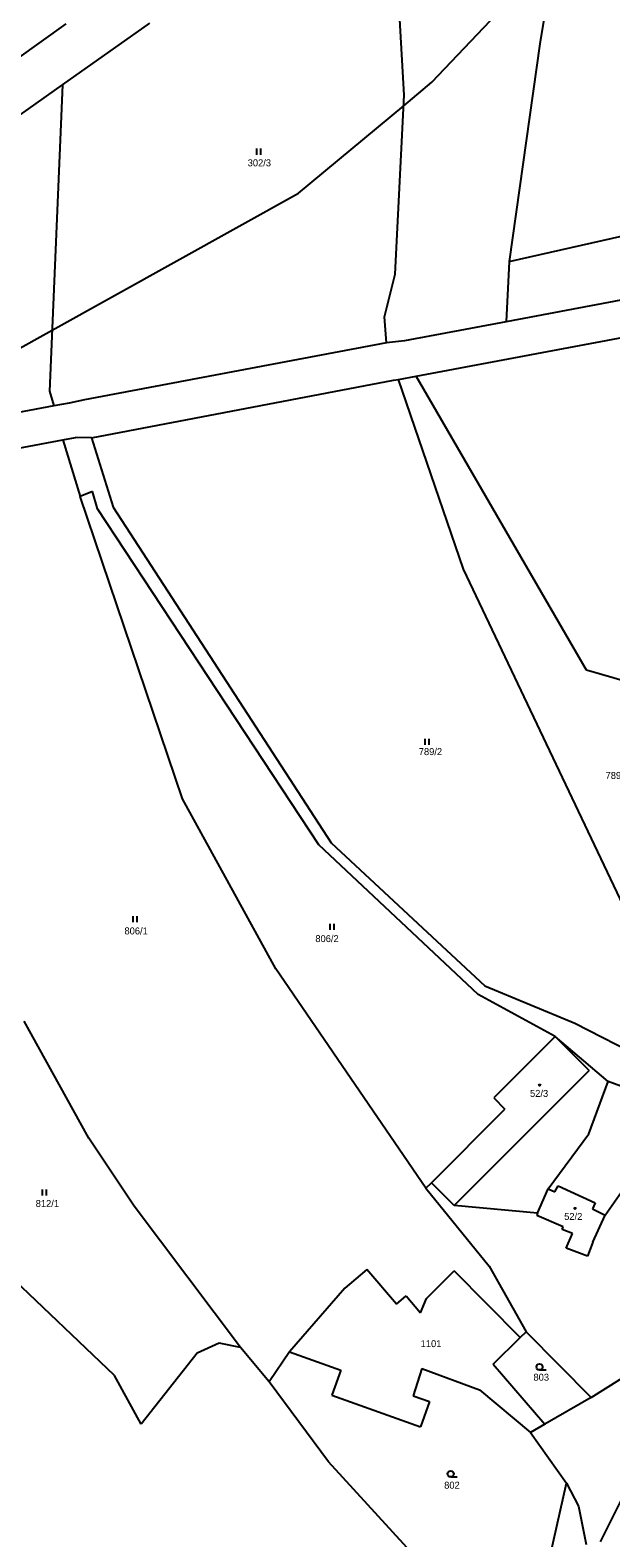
# Model space of a CAD drawing. Extents: x -547623 to -538651, y -1096714 to -1086522.
# Drawn here: x -542763.4 to -542621.9, y -1093102.4 to -1092734.8 of the extents above; entities that cross this region are included whole.
import ezdxf

# ---------------------------------------------------------------- set-up
doc = ezdxf.new("R2010")
doc.units = 0
for name, color, linetype in [('Vrstva 1', 7, 'Continuous'), ('Vrstva 25', 7, 'Continuous'), ('Vrstva 33', 7, 'Continuous'), ('Vrstva 52', 7, 'Continuous'), ('Vrstva 86', 7, 'Continuous'), ('Vrstva 90', 7, 'Continuous'), ('Vrstva 92', 7, 'Continuous')]:
    doc.layers.add(name, color=color, linetype=linetype)

msp = doc.modelspace()

# ---------------------------------------------------------------- linework, layer by layer
at = {"layer": 'Vrstva 1'}
for points in [[(-542631.4, -1092691.16), (-542639.24, -1092738.14)], [(-542815.36, -1092776.74), (-542754.61, -1092733.22)], [(-542755.53, -1092748.09), (-542734.24, -1092733.05)], [(-542672.24, -1092750.67), (-542673.33, -1092732.19)], [(-542639.24, -1092738.14), (-542646.64, -1092791.22)], [(-542772.37, -1092759.99), (-542755.53, -1092748.09)], [(-542755.53, -1092748.09), (-542758.67, -1092822.78)], [(-542674.48, -1092794.24), (-542672.24, -1092750.67)], [(-542646.64, -1092791.22), (-542619.01, -1092784.94)], [(-542646.64, -1092791.22), (-542647.41, -1092805.86)], [(-542677.07, -1092804.71), (-542674.48, -1092794.24)], [(-542615.17, -1092799.84), (-542647.41, -1092805.86)], [(-542676.56, -1092811), (-542677.07, -1092804.71)], [(-542647.41, -1092805.86), (-542672.18, -1092810.49)], [(-542676.56, -1092811), (-542750.16, -1092824.92)], [(-542672.18, -1092810.49), (-542676.56, -1092811)], [(-542669.35, -1092819.11), (-542613.53, -1092808.69)], [(-542673.68, -1092819.92), (-542669.35, -1092819.11)], [(-542627.79, -1092890.79), (-542669.35, -1092819.11)], [(-542758.67, -1092822.78), (-542757.6, -1092826.41)], [(-542748.44, -1092834.17), (-542674.87, -1092820.14)], [(-542674.87, -1092820.14), (-542673.68, -1092819.92)], [(-542657.79, -1092866.17), (-542673.68, -1092819.92)], [(-542757.6, -1092826.41), (-542792.1, -1092832.89)], [(-542753.87, -1092825.71), (-542757.6, -1092826.41)], [(-542750.16, -1092824.92), (-542753.87, -1092825.71)], [(-542755.44, -1092834.65), (-542752.33, -1092834.07)], [(-542748.44, -1092834.17), (-542752.33, -1092834.07)], [(-542790.56, -1092841.25), (-542755.44, -1092834.65)], [(-542755.44, -1092834.65), (-542751.25, -1092848.47)], [(-542748.44, -1092834.17), (-542743.19, -1092851.08)], [(-542748.19, -1092847.27), (-542751.25, -1092848.47)], [(-542726.26, -1092922.23), (-542751.25, -1092848.47)], [(-542746.95, -1092851.51), (-542748.19, -1092847.27)], [(-542693.03, -1092933.45), (-542746.95, -1092851.51)], [(-542743.19, -1092851.08), (-542690.07, -1092932.9)], [(-542604.03, -1092979.41), (-542657.79, -1092866.17)], [(-542618, -1092893.65), (-542627.79, -1092890.79)], [(-542703.5, -1092963.65), (-542726.26, -1092922.23)], [(-542690.07, -1092932.9), (-542652.59, -1092967.76)], [(-542654.19, -1092969.88), (-542693.03, -1092933.45)], [(-542666.99, -1093017.14), (-542703.5, -1092963.65)], [(-542635.47, -1092980.15), (-542654.19, -1092969.88)], [(-542652.59, -1092967.76), (-542630.67, -1092976.89)], [(-542749.08, -1093004.97), (-542764.84, -1092976.37)], [(-542630.67, -1092976.89), (-542597.04, -1092994.13)], [(-542635.47, -1092980.15), (-542650.43, -1092995.13)], [(-542622.58, -1092991.1), (-542635.47, -1092980.15)], [(-542627.29, -1093003.92), (-542622.58, -1092991.1)], [(-542612.42, -1092994.83), (-542622.58, -1092991.1)], [(-542650.43, -1092995.13), (-542647.71, -1092997.84)], [(-542665.63, -1093015.79), (-542647.71, -1092997.84)], [(-542738.04, -1093021.51), (-542749.08, -1093004.97)], [(-542637.15, -1093017.27), (-542627.29, -1093003.92)], [(-542623.27, -1093023.69), (-542614.2, -1093010.68)], [(-542666.99, -1093017.14), (-542665.63, -1093015.79)], [(-542666.99, -1093017.14), (-542651.58, -1093036.14)], [(-542660.08, -1093021.34), (-542665.63, -1093015.79)], [(-542639.73, -1093023.26), (-542637.15, -1093017.27)], [(-542637.15, -1093017.27), (-542635.57, -1093018.01)], [(-542635.57, -1093018.01), (-542634.76, -1093016.54)], [(-542634.76, -1093016.54), (-542625.69, -1093020.67)], [(-542712.11, -1093055.99), (-542738.04, -1093021.51)], [(-542639.73, -1093023.26), (-542660.08, -1093021.34)], [(-542625.69, -1093020.67), (-542626.38, -1093022.16)], [(-542639.73, -1093023.26), (-542639.95, -1093023.78)], [(-542633.52, -1093026.58), (-542639.95, -1093023.78)], [(-542626.38, -1093022.16), (-542623.27, -1093023.69)], [(-542626.29, -1093030.28), (-542623.27, -1093023.69)], [(-542633.78, -1093027.21), (-542633.52, -1093026.58)], [(-542631.21, -1093028.22), (-542633.78, -1093027.21)], [(-542632.75, -1093031.79), (-542631.21, -1093028.22)], [(-542627.62, -1093033.72), (-542632.75, -1093031.79)], [(-542626.29, -1093030.28), (-542627.62, -1093033.72)], [(-542651.58, -1093036.14), (-542642.55, -1093052.13)], [(-542742.85, -1093062.77), (-542768.88, -1093037.97)], [(-542681.33, -1093036.93), (-542686.73, -1093041.53)], [(-542674.13, -1093045.38), (-542681.33, -1093036.93)], [(-542666.81, -1093044), (-542660.05, -1093037.32)], [(-542644, -1093053.57), (-542660.05, -1093037.32)], [(-542686.73, -1093041.53), (-542700.2, -1093057.03)], [(-542674.13, -1093045.38), (-542671.79, -1093043.39)], [(-542671.79, -1093043.39), (-542668.29, -1093047.5)], [(-542668.29, -1093047.5), (-542666.81, -1093044)], [(-542650.55, -1093060.05), (-542644, -1093053.57)], [(-542644, -1093053.57), (-542642.55, -1093052.13)], [(-542642.55, -1093052.13), (-542626.68, -1093068.14)], [(-542722.74, -1093057.32), (-542736.38, -1093074.63)], [(-542717.38, -1093054.93), (-542722.74, -1093057.32)], [(-542712.11, -1093055.99), (-542717.38, -1093054.93)], [(-542705.18, -1093064.32), (-542712.11, -1093055.99)], [(-542700.2, -1093057.03), (-542705.18, -1093064.32)], [(-542700.2, -1093057.03), (-542687.68, -1093061.48)], [(-542687.68, -1093061.48), (-542689.86, -1093067.63)], [(-542667.95, -1093061.06), (-542670.09, -1093067.73)], [(-542667.95, -1093061.06), (-542653.94, -1093066.28)], [(-542650.55, -1093060.05), (-542637.95, -1093074.67)], [(-542626.68, -1093068.14), (-542613.38, -1093059.82)], [(-542736.38, -1093074.63), (-542742.85, -1093062.77)], [(-542690.73, -1093083.85), (-542705.18, -1093064.32)], [(-542689.86, -1093067.63), (-542668.24, -1093075.32)], [(-542670.09, -1093067.73), (-542666.05, -1093069.16)], [(-542666.05, -1093069.16), (-542668.24, -1093075.32)], [(-542653.94, -1093066.28), (-542641.48, -1093076.72)], [(-542626.68, -1093068.14), (-542637.95, -1093074.67)], [(-542637.95, -1093074.67), (-542641.48, -1093076.72)], [(-542641.48, -1093076.72), (-542632.71, -1093089.02)], [(-542668.96, -1093107.67), (-542690.73, -1093083.85)], [(-542639.74, -1093120.53), (-542632.71, -1093089.02)], [(-542632.71, -1093089.02), (-542629.74, -1093094.66)], [(-542618.31, -1093091.02), (-542624.48, -1093103.34)], [(-542629.74, -1093094.66), (-542627.95, -1093104.03)]]:
    msp.add_lwpolyline(points, dxfattribs=at)
at = {"layer": 'Vrstva 25'}
for p, q in [((-542708.18, -1092765.16), (-542708.18, -1092763.66)), ((-542707.18, -1092765.16), (-542707.18, -1092763.66)), ((-542667.17, -1092909.05), (-542667.17, -1092907.55)), ((-542666.17, -1092909.05), (-542666.17, -1092907.55)), ((-542738.33, -1092952.31), (-542738.33, -1092950.81)), ((-542737.33, -1092952.31), (-542737.33, -1092950.81)), ((-542690.33, -1092954.14), (-542690.33, -1092952.64)), ((-542689.33, -1092954.14), (-542689.33, -1092952.64)), ((-542760.42, -1093018.92), (-542760.42, -1093017.42)), ((-542759.42, -1093018.92), (-542759.42, -1093017.42)), ((-542639.28, -1093061.45), (-542637.68, -1093061.45)), ((-542660.91, -1093087.55), (-542659.31, -1093087.55))]:
    msp.add_line(p, q, dxfattribs=at)
for centre, radius in [((-542639.25, -1092992.01), 0.175), ((-542630.6, -1093022.07), 0.175), ((-542639.28, -1093060.7), 0.75), ((-542660.91, -1093086.8), 0.75)]:
    msp.add_circle(centre, radius, dxfattribs=at)
at = {"layer": 'Vrstva 33'}
for points in [[(-542635.47, -1092980.15), (-542627.18, -1092988.45)], [(-542660.08, -1093021.34), (-542627.18, -1092988.45)]]:
    msp.add_lwpolyline(points, dxfattribs=at)
at = {"layer": 'Vrstva 52'}
msp.add_lwpolyline([(-542805.58, -1092834.37), (-542758.05, -1092807.92), (-542698, -1092774.5), (-542672.37, -1092753.21), (-542665.5, -1092747.5), (-542635.5, -1092715.74), (-542615.3, -1092694.35), (-542614.5, -1092693.5), (-542577.5, -1092621.5), (-542571.73, -1092611.91), (-542539, -1092557.5), (-542517, -1092531.5), (-542511, -1092522.5), (-542500, -1092516.13), (-542482.5, -1092506), (-542480.71, -1092505.33), (-542474.27, -1092502.93), (-542457, -1092496.5), (-542423.5, -1092491), (-542389, -1092495), (-542352.39, -1092514.78), (-542302.22, -1092541.9)], dxfattribs=at)
at = {"layer": 'Vrstva 90'}
for points in [[(-542635.47, -1092980.15), (-542650.43, -1092995.13)], [(-542635.47, -1092980.15), (-542627.18, -1092988.45)], [(-542660.08, -1093021.34), (-542627.18, -1092988.45)], [(-542650.43, -1092995.13), (-542647.71, -1092997.84)], [(-542665.63, -1093015.79), (-542647.71, -1092997.84)], [(-542660.08, -1093021.34), (-542665.63, -1093015.79)], [(-542639.73, -1093023.26), (-542637.15, -1093017.27)], [(-542637.15, -1093017.27), (-542635.57, -1093018.01)], [(-542635.57, -1093018.01), (-542634.76, -1093016.54)], [(-542634.76, -1093016.54), (-542625.69, -1093020.67)], [(-542625.69, -1093020.67), (-542626.38, -1093022.16)], [(-542639.73, -1093023.26), (-542639.95, -1093023.78)], [(-542633.52, -1093026.58), (-542639.95, -1093023.78)], [(-542626.38, -1093022.16), (-542623.27, -1093023.69)], [(-542626.29, -1093030.28), (-542623.27, -1093023.69)], [(-542633.78, -1093027.21), (-542633.52, -1093026.58)], [(-542631.21, -1093028.22), (-542633.78, -1093027.21)], [(-542632.75, -1093031.79), (-542631.21, -1093028.22)], [(-542627.62, -1093033.72), (-542632.75, -1093031.79)], [(-542626.29, -1093030.28), (-542627.62, -1093033.72)]]:
    msp.add_lwpolyline(points, dxfattribs=at)

# ---------------------------------------------------------------- texts
at = {"layer": 'Vrstva 86'}
for s, p in [('302/3', (-542710.39, -1092767.98)), ('789/2', (-542668.7, -1092911.54)), ('789/1', (-542623.18, -1092917.34)), ('806/1', (-542740.42, -1092955.26)), ('806/2', (-542693.9, -1092957.13)), ('812/1', (-542762.05, -1093021.71)), ('1101', (-542668.24, -1093055.89)), ('803', (-542640.75, -1093064.08)), ('802', (-542662.51, -1093090.4))]:
    msp.add_text(s, height=1.7, dxfattribs=at).set_placement(p)
at = {"layer": 'Vrstva 92'}
for s, p in [('52/3', (-542641.59, -1092994.87)), ('52/2', (-542633.27, -1093024.87))]:
    msp.add_text(s, height=1.7, dxfattribs=at).set_placement(p)

doc.saveas('drawing.dxf')
